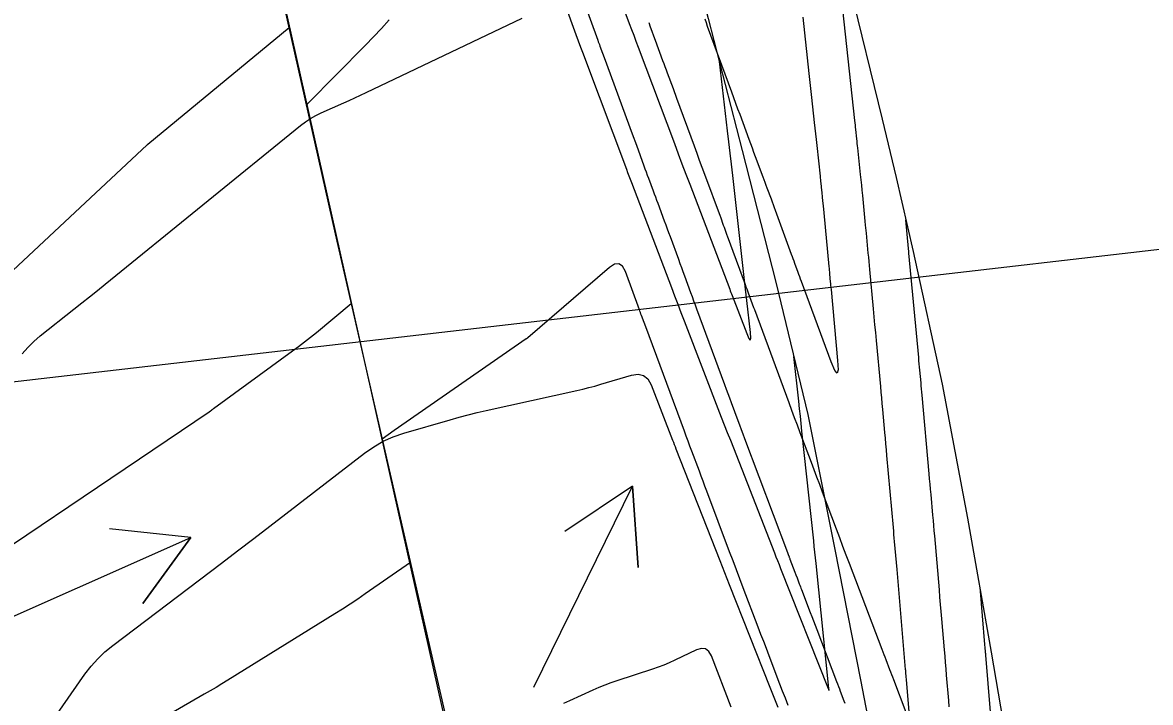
# Model space of a CAD drawing. Extents: x 954385 to 988206, y 1868364 to 1924553.
# Drawn here: x 957869.5 to 957952.4, y 1919467.8 to 1919517.8 of the extents above; entities that cross this region are included whole.
import ezdxf

# ---------------------------------------------------------------- set-up
doc = ezdxf.new("R2010")
doc.units = 0
for name, color, linetype in [('13', 7, 'Continuous'), ('16', 7, 'Continuous'), ('24', 7, 'Continuous'), ('26', 7, 'Continuous'), ('6', 7, 'Continuous'), ('7', 7, 'Continuous'), ('Default', 7, 'Continuous')]:
    doc.layers.add(name, color=color, linetype=linetype)

msp = doc.modelspace()

# ---------------------------------------------------------------- linework, layer by layer
at = {"layer": '13'}
for points in [[(957889.132, 1919517.402), (957878.76, 1919508.844), (957878.745, 1919508.832), (957878.727, 1919508.816), (957878.717, 1919508.807), (957865.032, 1919496.051)], [(957860.57, 1919473.881), (957883.269, 1919489.183), (957883.285, 1919489.194), (957883.3, 1919489.204), (957883.315, 1919489.215), (957883.33, 1919489.227), (957883.466, 1919489.33), (957883.493, 1919489.351), (957883.521, 1919489.372), (957883.549, 1919489.392), (957883.577, 1919489.413), (957889.387, 1919493.656), (957889.833, 1919493.986), (957890.273, 1919494.323), (957890.708, 1919494.666), (957891.139, 1919495.015), (957893.706, 1919497.131)], [(957898.048, 1919478.103), (957894.737, 1919475.796), (957894.183, 1919475.416), (957893.623, 1919475.043), (957893.059, 1919474.677), (957892.49, 1919474.319), (957884.622, 1919469.443), (957884.196, 1919469.18), (957883.767, 1919468.921), (957883.337, 1919468.666), (957882.905, 1919468.413), (957864.812, 1919457.937)]]:
    msp.add_lwpolyline(points, dxfattribs=at)
at = {"layer": '16'}
for points in [[(957907.064, 1919566.442), (957908.777, 1919559.571), (957909.559, 1919556.753), (957912.212, 1919547.1), (957914.83, 1919537.439), (957917.404, 1919527.768), (957919.947, 1919518.09), (957922.443, 1919508.401), (957924.909, 1919498.706), (957927.267, 1919488.986), (957929.232, 1919479.179), (957931.155, 1919469.361), (957933.04, 1919459.536), (957827.772, 1919435.913)], [(957911.386, 1919525.188), (957914.141, 1919517.733), (957914.303, 1919517.296), (957914.465, 1919516.86), (957914.628, 1919516.424), (957914.791, 1919515.988), (957917.451, 1919508.898), (957917.731, 1919508.152), (957918.012, 1919507.407), (957918.294, 1919506.662), (957918.577, 1919505.918), (957921.517, 1919498.192), (957921.56, 1919498.078), (957921.604, 1919497.964), (957921.648, 1919497.85), (957921.692, 1919497.736), (957922.77, 1919494.943), (957922.932, 1919494.572), (957923.031, 1919494.459), (957923.067, 1919494.604), (957923.039, 1919495.008), (957922.782, 1919497.352), (957922.734, 1919497.779), (957922.687, 1919498.207), (957922.639, 1919498.635), (957922.59, 1919499.063), (957921.738, 1919506.558), (957921.644, 1919507.379), (957921.549, 1919508.201), (957921.454, 1919509.022), (957921.358, 1919509.843), (957920.76, 1919514.933)], [(957909.393, 1919519.143), (957910.211, 1919516.93), (957910.387, 1919516.457), (957910.562, 1919515.984), (957910.739, 1919515.511), (957910.916, 1919515.039), (957913.925, 1919507.015), (957914.016, 1919506.773), (957914.108, 1919506.531), (957914.199, 1919506.289), (957914.291, 1919506.047), (957917.236, 1919498.309), (957917.469, 1919497.699), (957917.702, 1919497.089), (957917.936, 1919496.479), (957918.171, 1919495.87), (957920.903, 1919488.796), (957921.123, 1919488.227), (957921.344, 1919487.657), (957921.565, 1919487.088), (957921.788, 1919486.52), (957924.802, 1919478.823), (957924.917, 1919478.529), (957925.033, 1919478.236), (957925.148, 1919477.943), (957925.264, 1919477.651), (957928.767, 1919468.832), (957928.781, 1919468.798), (957928.815, 1919468.714), (957928.818, 1919468.706), (957928.82, 1919468.703), (957928.821, 1919468.706), (957928.821, 1919468.715), (957928.809, 1919468.835), (957928.807, 1919468.848), (957927.866, 1919478.016), (957927.823, 1919478.434), (957927.779, 1919478.853), (957927.735, 1919479.271), (957927.691, 1919479.689), (957926.832, 1919487.765), (957926.773, 1919488.314), (957926.714, 1919488.862), (957926.655, 1919489.411), (957926.595, 1919489.96), (957926.232, 1919493.252)], [(957869.526, 1919493.436), (957869.929, 1919493.912), (957870.369, 1919494.355), (957870.845, 1919494.764), (957873.317, 1919496.722), (957873.894, 1919497.18), (957874.469, 1919497.639), (957875.043, 1919498.101), (957875.615, 1919498.564), (957889.979, 1919510.22), (957890.337, 1919510.492), (957890.711, 1919510.738), (957891.1, 1919510.96), (957891.504, 1919511.157), (957893.152, 1919511.893), (957893.563, 1919512.079), (957893.974, 1919512.267), (957894.383, 1919512.457), (957894.791, 1919512.65), (957906.263, 1919518.12)], [(957871.887, 1919466.68), (957874.136, 1919469.887), (957874.583, 1919470.475), (957875.072, 1919471.023), (957875.602, 1919471.53), (957876.173, 1919471.998), (957884.168, 1919478.048), (957885.356, 1919478.95), (957886.542, 1919479.855), (957887.725, 1919480.763), (957888.906, 1919481.674), (957894.686, 1919486.147), (957895.353, 1919486.615), (957896.054, 1919487.014), (957896.79, 1919487.345), (957897.561, 1919487.608), (957900.983, 1919488.6), (957901.638, 1919488.784), (957902.296, 1919488.957), (957902.957, 1919489.12), (957903.62, 1919489.272), (957910.287, 1919490.743), (957910.733, 1919490.846), (957911.176, 1919490.957), (957911.617, 1919491.076), (957912.056, 1919491.203), (957914.308, 1919491.878), (957914.789, 1919491.951), (957915.188, 1919491.858), (957915.506, 1919491.6), (957915.743, 1919491.175), (957917.319, 1919487.093), (957917.379, 1919486.937), (957917.44, 1919486.781), (957917.501, 1919486.625), (957917.561, 1919486.47), (957920.785, 1919478.239), (957920.957, 1919477.8), (957921.13, 1919477.361), (957921.303, 1919476.922), (957921.477, 1919476.483), (957924.476, 1919468.934), (957924.671, 1919468.442), (957924.867, 1919467.951), (957925.064, 1919467.459)]]:
    msp.add_lwpolyline(points, dxfattribs=at)
at = {"layer": '24'}
for points in [[(957817.372, 1919769.232), (957831.573, 1919731.267), (957843.682, 1919693.162), (957854.383, 1919657.846), (957864.753, 1919618.743), (957875.296, 1919577.825), (957884.584, 1919537.635), (957892.533, 1919502.268), (957902.065, 1919460.502), (957910.491, 1919421.742), (957920.001, 1919379.492)], [(957917.828, 1919568.858), (957919.752, 1919559.041), (957921.699, 1919549.229), (957923.69, 1919539.427), (957927.885, 1919530.12), (957930.346, 1919520.423), (957932.717, 1919510.707), (957933.741, 1919506.417), (957934.995, 1919500.969), (957937.145, 1919491.203), (957939.003, 1919481.371), (957940.73, 1919471.51), (957942.116, 1919463.458), (957942.431, 1919461.643), (957943.817, 1919451.705), (957945.206, 1919441.768), (957946.592, 1919431.831), (957947.423, 1919426.893), (957948.39, 1919421.985), (957948.831, 1919420.127), (957948.144, 1919419.963), (957949.136, 1919411.904), (957950.256, 1919401.907), (957951.583, 1919391.956)]]:
    msp.add_lwpolyline(points, dxfattribs=at)
at = {"layer": '26'}
for points in [[(958107.131, 1919518.928), (957780.867, 1919481.187), (957785.684, 1919484.764), (957780.867, 1919481.187), (957786.373, 1919478.804)], [(957907.131, 1919468.928), (957914.377, 1919483.72), (957914.785, 1919477.734), (957914.377, 1919483.72), (957909.397, 1919480.374)], [(957857.131, 1919468.928), (957881.909, 1919479.947), (957878.38, 1919475.095), (957881.909, 1919479.947), (957875.942, 1919480.577)]]:
    msp.add_lwpolyline(points, dxfattribs=at)
at = {"layer": '6'}
msp.add_lwpolyline([(957926.895, 1919518.188), (957927.344, 1919514.057), (957927.392, 1919513.612), (957927.441, 1919513.168), (957927.489, 1919512.723), (957927.537, 1919512.278), (957927.736, 1919510.45), (957927.781, 1919510.03), (957927.827, 1919509.61), (957927.872, 1919509.189), (957927.916, 1919508.769), (957928.157, 1919506.508), (957928.171, 1919506.377), (957928.185, 1919506.246), (957928.199, 1919506.114), (957928.213, 1919505.983), (957928.269, 1919505.458), (957928.283, 1919505.326), (957928.296, 1919505.195), (957928.309, 1919505.063), (957928.322, 1919504.932), (957928.404, 1919504.08), (957928.43, 1919503.802), (957928.807, 1919499.867), (957928.82, 1919499.726), (957928.834, 1919499.586), (957928.847, 1919499.446), (957928.86, 1919499.306), (957928.912, 1919498.745), (957928.925, 1919498.605), (957928.938, 1919498.465), (957928.951, 1919498.324), (957928.964, 1919498.184), (957929.45, 1919492.958), (957929.485, 1919492.263), (957929.418, 1919492.014), (957929.25, 1919492.21), (957928.981, 1919492.851), (957926.79, 1919498.771), (957926.73, 1919498.936), (957926.669, 1919499.101), (957926.608, 1919499.265), (957926.548, 1919499.43), (957926.307, 1919500.089), (957926.246, 1919500.254), (957926.186, 1919500.419), (957926.126, 1919500.583), (957926.065, 1919500.748), (957924.881, 1919503.984), (957924.806, 1919504.189), (957924.731, 1919504.394), (957924.655, 1919504.599), (957924.579, 1919504.804), (957924.275, 1919505.624), (957924.199, 1919505.829), (957924.123, 1919506.033), (957924.047, 1919506.238), (957923.971, 1919506.443), (957923.418, 1919507.934), (957923.301, 1919508.25), (957923.183, 1919508.567), (957923.067, 1919508.884), (957922.95, 1919509.201), (957922.278, 1919511.031), (957922.128, 1919511.441), (957921.977, 1919511.852), (957921.826, 1919512.262), (957921.675, 1919512.673), (957919.899, 1919517.509), (957919.802, 1919517.772), (957919.706, 1919518.036)], dxfattribs=at)
at = {"layer": '7'}
for points in [[(957908.922, 1919524.521), (957911.824, 1919516.494), (957911.862, 1919516.389), (957911.9, 1919516.284), (957911.938, 1919516.179), (957911.977, 1919516.074), (957912.17, 1919515.548), (957912.286, 1919515.233), (957914.349, 1919509.616), (957914.658, 1919508.776), (957915.208, 1919507.276), (957915.293, 1919507.046), (957915.378, 1919506.816), (957915.463, 1919506.586), (957915.548, 1919506.355), (957915.89, 1919505.435), (957915.975, 1919505.205), (957916.06, 1919504.975), (957916.146, 1919504.744), (957916.231, 1919504.514), (957916.709, 1919503.226), (957916.817, 1919502.934), (957916.924, 1919502.643), (957917.031, 1919502.351), (957917.138, 1919502.059), (957917.746, 1919500.399), (957917.858, 1919500.094), (957917.969, 1919499.789), (957918.081, 1919499.484), (957918.193, 1919499.179), (957918.639, 1919497.959), (957918.751, 1919497.654), (957918.863, 1919497.349), (957918.975, 1919497.045), (957919.088, 1919496.74), (957921.143, 1919491.187), (957921.265, 1919490.857), (957921.387, 1919490.527), (957921.509, 1919490.197), (957921.632, 1919489.867), (957922.12, 1919488.546), (957922.243, 1919488.216), (957922.365, 1919487.886), (957922.489, 1919487.556), (957922.612, 1919487.227), (957925.759, 1919478.843), (957925.821, 1919478.679), (957925.882, 1919478.516), (957925.898, 1919478.475), (957925.913, 1919478.434), (957925.929, 1919478.393), (957925.944, 1919478.352), (957926.308, 1919477.398), (957926.39, 1919477.183), (957926.472, 1919476.967), (957926.636, 1919476.537), (957926.677, 1919476.43), (957926.718, 1919476.322), (957926.758, 1919476.215), (957926.799, 1919476.107), (957927.436, 1919474.434), (957927.556, 1919474.119), (957927.676, 1919473.804), (957927.796, 1919473.489), (957927.916, 1919473.175), (957929.375, 1919469.346), (957929.443, 1919469.169), (957929.51, 1919468.992), (957929.578, 1919468.816), (957929.646, 1919468.639), (957929.918, 1919467.933), (957929.986, 1919467.757)], [(957934.702, 1919467.158), (957934.508, 1919469.483), (957934.488, 1919469.731), (957934.467, 1919469.979), (957934.462, 1919470.041), (957934.457, 1919470.102), (957934.452, 1919470.164), (957934.446, 1919470.226), (957933.815, 1919477.579), (957933.771, 1919478.095), (957933.727, 1919478.61), (957933.638, 1919479.642), (957933.616, 1919479.899), (957933.593, 1919480.157), (957933.571, 1919480.415), (957933.548, 1919480.673), (957933.074, 1919485.967), (957933.036, 1919486.391), (957932.998, 1919486.814), (957932.96, 1919487.238), (957932.922, 1919487.662), (957932.771, 1919489.357), (957932.733, 1919489.781), (957932.694, 1919490.204), (957932.655, 1919490.628), (957932.616, 1919491.052), (957932.303, 1919494.418), (957932.249, 1919495), (957932.195, 1919495.583), (957932.141, 1919496.165), (957932.086, 1919496.748), (957931.816, 1919499.653), (957931.788, 1919499.948), (957931.76, 1919500.243), (957931.732, 1919500.538), (957931.704, 1919500.833), (957931.563, 1919502.307), (957931.507, 1919502.897), (957931.478, 1919503.192), (957931.297, 1919505.085), (957931.26, 1919505.469), (957931.222, 1919505.852), (957931.182, 1919506.235), (957931.142, 1919506.618), (957930.933, 1919508.578), (957930.915, 1919508.747), (957930.897, 1919508.916), (957930.879, 1919509.084), (957930.861, 1919509.253), (957930.789, 1919509.929), (957930.771, 1919510.097), (957930.753, 1919510.266), (957930.735, 1919510.435), (957930.717, 1919510.604), (957929.832, 1919518.753)], [(957890.407, 1919511.728), (957890.416, 1919511.738), (957890.437, 1919511.76), (957890.457, 1919511.782), (957890.478, 1919511.804), (957890.499, 1919511.826), (957894.744, 1919516.126), (957895.337, 1919516.739), (957895.917, 1919517.364), (957896.485, 1919518)], [(957915.567, 1919517.812), (957915.685, 1919517.486), (957915.804, 1919517.16), (957915.922, 1919516.834), (957916.042, 1919516.509), (957916.589, 1919515.019), (957916.674, 1919514.787), (957916.759, 1919514.556), (957916.844, 1919514.325), (957916.929, 1919514.094), (957917.353, 1919512.939), (957917.607, 1919512.246), (957918.901, 1919508.723), (957919.091, 1919508.207), (957919.281, 1919507.692), (957919.472, 1919507.176), (957919.663, 1919506.661), (957920.807, 1919503.575), (957920.83, 1919503.512), (957920.833, 1919503.506), (957921.05, 1919502.912), (957921.093, 1919502.795), (957921.107, 1919502.756), (957921.243, 1919502.383), (957921.268, 1919502.314), (957921.293, 1919502.246), (957921.318, 1919502.177), (957921.344, 1919502.108), (957922.654, 1919498.53), (957922.71, 1919498.377), (957922.766, 1919498.225), (957922.822, 1919498.073), (957922.878, 1919497.92), (957923.273, 1919496.855), (957923.329, 1919496.702), (957925.862, 1919489.856), (957926.065, 1919489.309), (957926.268, 1919488.762), (957926.472, 1919488.216), (957926.677, 1919487.67), (957927.497, 1919485.486), (957927.702, 1919484.94), (957927.907, 1919484.394), (957928.112, 1919483.848), (957928.317, 1919483.302), (957929.339, 1919480.581), (957929.577, 1919479.945), (957929.817, 1919479.31), (957930.058, 1919478.675), (957930.299, 1919478.04), (957932.707, 1919471.718), (957932.777, 1919471.533), (957932.848, 1919471.348), (957932.918, 1919471.163), (957932.989, 1919470.978), (957933.271, 1919470.238), (957933.342, 1919470.053), (957933.412, 1919469.868), (957933.483, 1919469.683), (957933.554, 1919469.498), (957934.475, 1919467.106)], [(957937.656, 1919467.493), (957937.617, 1919467.96), (957937.462, 1919469.826), (957937.423, 1919470.293), (957937.384, 1919470.759), (957937.344, 1919471.226), (957937.304, 1919471.692), (957937.11, 1919473.956), (957937.064, 1919474.489), (957937.018, 1919475.022), (957936.972, 1919475.555), (957936.927, 1919476.088), (957936.586, 1919480.05), (957936.553, 1919480.432), (957936.52, 1919480.814), (957936.486, 1919481.196), (957936.452, 1919481.578), (957936.316, 1919483.105), (957936.282, 1919483.487), (957936.247, 1919483.869), (957936.213, 1919484.251), (957936.179, 1919484.632), (957935.664, 1919490.401), (957935.643, 1919490.631), (957935.622, 1919490.861), (957935.601, 1919491.091), (957935.58, 1919491.321), (957935.494, 1919492.241), (957935.473, 1919492.471), (957935.452, 1919492.701), (957935.43, 1919492.931), (957935.409, 1919493.161), (957934.693, 1919500.844), (957934.688, 1919500.9), (957934.682, 1919500.956), (957934.661, 1919501.18), (957934.458, 1919503.304)], [(957925.808, 1919467.595), (957925.608, 1919468.116), (957925.408, 1919468.638), (957925.209, 1919469.16), (957924.413, 1919471.249), (957924.214, 1919471.771), (957924.015, 1919472.293), (957923.816, 1919472.815), (957923.617, 1919473.338), (957922.51, 1919476.242), (957922.26, 1919476.9), (957922.011, 1919477.558), (957921.762, 1919478.217), (957921.514, 1919478.876), (957919.84, 1919483.337), (957919.702, 1919483.704), (957919.564, 1919484.072), (957919.426, 1919484.439), (957919.288, 1919484.806), (957918.737, 1919486.275), (957918.599, 1919486.643), (957918.462, 1919487.01), (957918.325, 1919487.378), (957918.189, 1919487.746), (957915.345, 1919495.432), (957915.229, 1919495.744), (957915.037, 1919496.265), (957914.998, 1919496.369), (957914.96, 1919496.473), (957914.921, 1919496.577), (957914.883, 1919496.681), (957913.855, 1919499.489), (957913.644, 1919499.885), (957913.377, 1919500.068), (957913.054, 1919500.038), (957912.676, 1919499.795), (957906.679, 1919494.623), (957906.667, 1919494.613), (957906.654, 1919494.603), (957906.628, 1919494.583), (957906.623, 1919494.578), (957906.617, 1919494.574), (957906.611, 1919494.57), (957906.605, 1919494.566), (957906.58, 1919494.551), (957906.568, 1919494.543), (957906.556, 1919494.535), (957896.864, 1919487.801), (957896.422, 1919487.49), (957895.985, 1919487.174), (957895.979, 1919487.17)], [(957939.893, 1919476.29), (957940.254, 1919472.083), (957940.277, 1919471.816), (957940.3, 1919471.549), (957940.306, 1919471.483), (957940.311, 1919471.416), (957940.317, 1919471.349), (957940.323, 1919471.283), (957940.866, 1919464.756)], [(957921.614, 1919467.476), (957920.185, 1919471.227), (957919.997, 1919471.564), (957919.749, 1919471.751), (957919.441, 1919471.787), (957919.072, 1919471.672), (957917.477, 1919470.91), (957917.075, 1919470.726), (957916.668, 1919470.556), (957916.256, 1919470.399), (957915.838, 1919470.255), (957913.234, 1919469.407), (957912.785, 1919469.254), (957912.341, 1919469.088), (957911.901, 1919468.91), (957911.467, 1919468.719), (957909.738, 1919467.931), (957909.303, 1919467.741)]]:
    msp.add_lwpolyline(points, dxfattribs=at)
at = {"layer": 'Default'}
msp.add_line((958200.602, 1918129.717), (957843.865, 1919719.405), dxfattribs=at)

doc.saveas('drawing.dxf')
